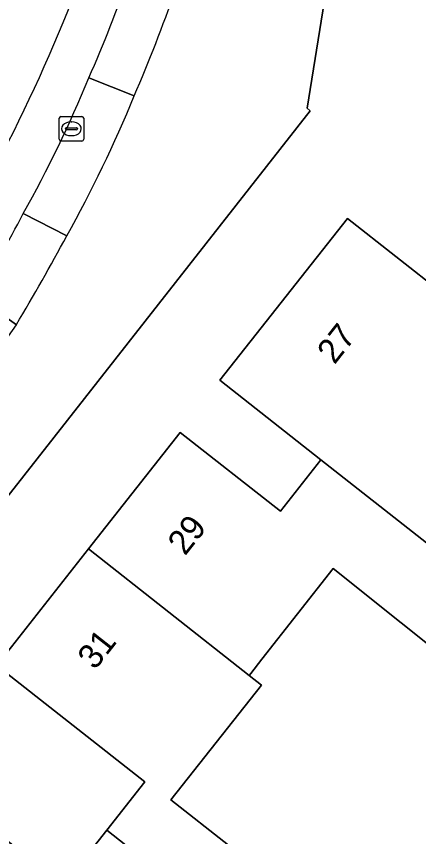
# Model space of a CAD drawing. Extents: x 161354 to 162026, y 386504 to 387460.
# Drawn here: x 161782.51 to 161798.85, y 387120.29 to 387153.63 of the extents above; entities that cross this region are included whole.
import ezdxf

# ---------------------------------------------------------------- set-up
doc = ezdxf.new("R2010")
doc.units = 0
for name, color, linetype in [('IMGEO_Erf', 7, 'Continuous'), ('IMGEO_Groenvoorziening', 7, 'Continuous'), ('IMGEO_Kolk', 7, 'Continuous'), ('IMGEO_Pand', 7, 'Continuous'), ('IMGEO_Pand_nummerreeks', 7, 'Continuous'), ('IMGEO_Parkeervlak_open', 7, 'Continuous'), ('IMGEO_Rijbaan_lokaal_gesloten', 7, 'Continuous'), ('IMGEO_Rijbaan_lokaal_open', 7, 'Continuous'), ('IMGEO_Voetpad_open', 7, 'Continuous')]:
    doc.layers.add(name, color=color, linetype=linetype)

msp = doc.modelspace()

# ---------------------------------------------------------------- linework, layer by layer
at = {"layer": 'IMGEO_Erf'}
for points in [[(161824.787, 387169.163), (161803.807, 387170.025), (161795.219, 387155.475), (161794.323, 387149.903), (161794.45, 387149.798), (161751.44, 387094.966)], [(161774.708, 387118.24), (161778.486, 387122.991), (161784.423, 387118.316), (161786.18, 387120.547), (161787.723, 387122.506), (161781.703, 387127.248), (161785.434, 387131.986), (161789.164, 387136.721), (161793.236, 387133.514), (161794.88, 387135.609), (161790.781, 387138.837), (161795.964, 387145.418), (161799.892, 387142.324)], [(161800.911, 387126.761), (161795.389, 387131.18), (161792.486, 387127.493), (161792.032, 387126.917), (161791.97, 387126.837), (161792.464, 387126.448), (161788.786, 387121.777), (161793.469, 387118.089)]]:
    msp.add_lwpolyline(points, dxfattribs=at)
at = {"layer": 'IMGEO_Groenvoorziening'}
msp.add_arc((161706.603, 387184.559), 77.883, 336.60258, 348.35854, dxfattribs=at)
at = {"layer": 'IMGEO_Kolk'}
for p, q in [((161784.247, 387148.636), (161784.247, 387149.488)), ((161784.322, 387149.562), (161785.174, 387149.562)), ((161784.735, 387149.342), (161784.76, 387149.342)), ((161785.248, 387149.488), (161785.248, 387148.636)), ((161784.506, 387149.056), (161784.506, 387149.068)), ((161784.944, 387149.019), (161784.546, 387149.019)), ((161784.549, 387149.105), (161784.947, 387149.105)), ((161784.99, 387149.068), (161784.99, 387149.056)), ((161784.758, 387148.782), (161784.733, 387148.782)), ((161785.174, 387148.562), (161784.322, 387148.562))]:
    msp.add_line(p, q, dxfattribs=at)
for points in [[(161784.247, 387148.636), (161784.247, 387149.488)], [(161784.322, 387149.562), (161785.174, 387149.562)], [(161785.248, 387149.488), (161785.248, 387148.636)], [(161785.174, 387148.562), (161784.322, 387148.562)]]:
    msp.add_lwpolyline(points, dxfattribs=at)
for centre, radius, start, end in [((161784.324, 387149.486), 0.0765, 91.552, 178.448), ((161784.324, 387149.486), 0.0765, 91.552, 178.448), ((161785.172, 387149.486), 0.0765, 1.552, 88.448), ((161785.172, 387149.486), 0.0765, 1.552, 88.448), ((161784.546, 387149.065), 0.0403, 85.8775, 175.7526), ((161784.543, 387149.055), 0.0366, 178.938, 274.7102), ((161784.947, 387149.062), 0.043, 264.8664, 352.4533), ((161784.951, 387149.067), 0.0386, 1.7309, 96.639), ((161784.324, 387148.638), 0.0765, 181.552, 268.448), ((161784.324, 387148.638), 0.0765, 181.552, 268.448), ((161785.172, 387148.638), 0.0765, 271.552, 358.448), ((161785.172, 387148.638), 0.0765, 271.552, 358.448)]:
    msp.add_arc(centre, radius, start, end, dxfattribs=at)
for centre, major_axis, ratio, start_param, end_param in [((161784.734, 387149.062), (-0.387, 0.002), 0.722429, 4.712389, 7.853982), ((161784.759, 387149.062), (-0.39, 0.002), 0.717154, 1.570796, 4.712389)]:
    msp.add_ellipse(centre, major_axis=major_axis, ratio=ratio, start_param=start_param, end_param=end_param, dxfattribs=at)
at = {"layer": 'IMGEO_Pand'}
for points in [[(161802.67, 387140.136), (161799.892, 387142.324), (161795.964, 387145.418), (161790.781, 387138.837), (161794.88, 387135.609), (161799.177, 387132.225), (161799.935, 387131.627), (161800.784, 387132.57), (161801.266, 387133.105), (161801.208, 387133.156), (161801.408, 387133.394), (161803.747, 387136.363), (161802.995, 387136.955), (161801.249, 387138.332)], [(161802.986, 387129.238), (161799.935, 387131.627), (161799.177, 387132.225), (161794.88, 387135.609), (161793.236, 387133.514), (161789.164, 387136.721), (161785.434, 387131.986), (161791.97, 387126.837), (161792.032, 387126.917), (161792.486, 387127.493), (161795.389, 387131.18), (161800.911, 387126.761)], [(161792.464, 387126.448), (161791.97, 387126.837), (161785.434, 387131.986), (161781.703, 387127.248), (161787.723, 387122.506), (161786.18, 387120.547), (161789.205, 387118.162), (161791.836, 387116.015), (161793.469, 387118.089), (161788.786, 387121.777)], [(161789.205, 387118.162), (161786.18, 387120.547), (161784.423, 387118.316), (161778.486, 387122.991), (161774.708, 387118.24), (161781.867, 387112.603), (161785.585, 387117.323), (161790.078, 387113.783), (161791.836, 387116.015)]]:
    msp.add_lwpolyline(points, close=True, dxfattribs=at)
at = {"layer": 'IMGEO_Parkeervlak_open'}
for points in [[(161787.298, 387150.397), (161785.454, 387151.128)], [(161782.791, 387145.618), (161784.556, 387144.704)], [(161782.511, 387141.098), (161780.852, 387142.268)]]:
    msp.add_lwpolyline(points, dxfattribs=at)
for centre, radius, start, end in [((161737.915, 387170.705), 51.412, 330.7933, 337.6174), ((161738.055, 387170.608), 53.229, 330.8796, 337.6853), ((161692.184, 387201.399), 108.606, 323.88354, 326.27335)]:
    msp.add_arc(centre, radius, start, end, dxfattribs=at)
at = {"layer": 'IMGEO_Rijbaan_lokaal_gesloten'}
for centre, radius, start, end in [((161701.333, 387186.251), 85.206, 337.11946, 347.86401), ((161707.493, 387184.367), 80.637, 336.59972, 348.30437), ((161717.417, 387181.099), 72.501, 320.55444, 345.25805), ((161733.685, 387173.835), 56.53, 336.3166, 340.9156), ((161737.915, 387170.705), 51.412, 330.7933, 337.6174), ((161747.223, 387163.969), 40.023, 327.1658, 332.7091)]:
    msp.add_arc(centre, radius, start, end, dxfattribs=at)
at = {"layer": 'IMGEO_Rijbaan_lokaal_open'}
for points in [[(161785.454, 387151.128), (161787.298, 387150.397)], [(161784.556, 387144.704), (161782.791, 387145.618)], [(161780.852, 387142.268), (161782.511, 387141.098)]]:
    msp.add_lwpolyline(points, dxfattribs=at)
for centre, radius, start, end in [((161707.493, 387184.367), 80.637, 336.59972, 348.30437), ((161717.417, 387181.099), 72.501, 320.55444, 345.25805), ((161733.685, 387173.835), 56.53, 336.3166, 340.9156), ((161715.519, 387180.985), 78.025, 336.91909, 340.30443), ((161747.223, 387163.969), 40.023, 327.1658, 332.7091), ((161695.389, 387192.889), 101.353, 329.27015, 331.6138)]:
    msp.add_arc(centre, radius, start, end, dxfattribs=at)
at = {"layer": 'IMGEO_Voetpad_open'}
for points in [[(161794.45, 387149.798), (161794.323, 387149.903), (161795.219, 387155.475), (161803.807, 387170.025), (161805.466, 387172.836), (161800.767, 387173.008)], [(161748.6, 387097.351), (161751.44, 387094.966), (161794.45, 387149.798)]]:
    msp.add_lwpolyline(points, dxfattribs=at)
for centre, radius, start, end in [((161706.603, 387184.559), 77.883, 336.60258, 348.35854), ((161701.333, 387186.251), 85.206, 337.11946, 347.86401), ((161715.519, 387180.985), 78.025, 336.91909, 340.30443), ((161738.055, 387170.608), 53.229, 330.8796, 337.6853), ((161695.389, 387192.889), 101.353, 329.27015, 331.6138), ((161692.184, 387201.399), 108.606, 323.88354, 326.27335)]:
    msp.add_arc(centre, radius, start, end, dxfattribs=at)

# ---------------------------------------------------------------- texts
at = {"layer": 'IMGEO_Pand_nummerreeks'}
for s, p in [('27', (161795.438, 387139.448)), ('29', (161789.364, 387131.673)), ('31', (161785.703, 387127.026))]:
    msp.add_text(s, height=1, rotation=51.7782, dxfattribs=at).set_placement(p)

doc.saveas('drawing.dxf')
